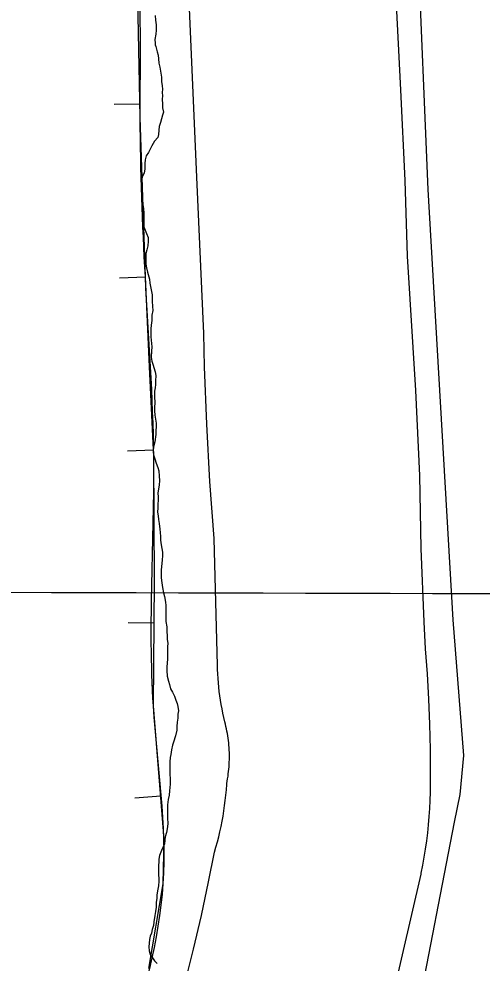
# Model space of a CAD drawing. Extents: x 3172297 to 3210190, y 958463 to 983887.
# Drawn here: x 3186505 to 3186951, y 969598 to 970507 of the extents above; entities that cross this region are included whole.
import ezdxf

# ---------------------------------------------------------------- set-up
doc = ezdxf.new("R2010")
doc.units = 0
for name, color, linetype in [('V-BORW-LINE', 7, 'Continuous'), ('V-GRID-MAJR', 7, 'Continuous'), ('V-LEVE-TOET', 7, 'Continuous'), ('V-TOPO-SHOR', 7, 'Continuous')]:
    doc.layers.add(name, color=color, linetype=linetype)

msp = doc.modelspace()

# ---------------------------------------------------------------- linework, layer by layer
at = {"layer": 'V-BORW-LINE'}
for p, q in [((3186621.7879999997, 970425.0050000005), (3186596.7929999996, 970424.4970000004)), ((3186626.9459999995, 970258.4860000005), (3186601.9729999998, 970257.3310000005)), ((3186634.7169999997, 970092.0670000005), (3186609.7439999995, 970090.8900000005)), ((3186635.385, 969925.4780000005), (3186610.3859999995, 969925.6960000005)), ((3186641.7129999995, 969759.1650000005), (3186616.7949999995, 969757.1470000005))]:
    msp.add_line(p, q, dxfattribs=at)
msp.add_lwpolyline([(3186630.1689999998, 969593.0600000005), (3186644.1769999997, 969674.7660000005), (3186645.0919999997, 969717.4580000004), (3186634.6909999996, 969845.8490000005), (3186635.7359999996, 969965.6900000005), (3186635.027, 970085.4890000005), (3186630.942, 970172.1080000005), (3186626.9349999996, 970258.7340000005), (3186624.4179999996, 970335.3610000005), (3186622.0529999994, 970411.9930000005), (3186620.3939999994, 970493.5240000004), (3186618.8929999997, 970575.0650000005)], dxfattribs=at)
msp.add_spline([(3186570.8609999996, 967823.0440000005), (3186558.1619999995, 967733.7630000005), (3186524.9719999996, 967688.7350000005), (3186440.3999999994, 967759.7090000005), (3186332.4679999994, 967843.6360000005), (3186198.7579999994, 967970.0480000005), (3186079.4369999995, 968112.1710000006), (3186046.1609999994, 968212.4560000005), (3186028.0659999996, 968294.9270000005), (3186058.527, 968423.3030000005), (3186144.3319999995, 968634.5420000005), (3186233.5409999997, 968911.2410000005), (3186317.1879999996, 969158.1330000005), (3186384.0539999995, 969385.3550000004), (3186404.3859999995, 969615.8650000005), (3186453.0139999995, 969857.5070000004), (3186463.8939999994, 970055.0810000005), (3186468.2609999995, 970205.9530000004), (3186442.7139999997, 970411.9790000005), (3186424.6769999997, 970626.9580000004), (3186444.1439999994, 970707.6650000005), (3186526.5889999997, 970731.5300000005), (3186576.4899999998, 970720.6820000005), (3186595.8189999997, 970686.3350000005), (3186618.8929999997, 970575.0650000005), (3186622.0529999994, 970411.9930000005), (3186626.9349999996, 970258.7340000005), (3186635.027, 970085.4890000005), (3186634.6909999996, 969845.8490000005), (3186644.1769999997, 969674.7660000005), (3186610.1189999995, 969512.3620000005), (3186553.6269999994, 969289.3720000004), (3186481.4669999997, 969027.8880000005), (3186445.6059999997, 968873.5310000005), (3186394.3419999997, 968683.2740000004), (3186345.459, 968468.0070000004), (3186306.9889999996, 968291.9960000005), (3186313.8669999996, 968178.3510000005), (3186434.0139999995, 968043.0150000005), (3186524.5609999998, 967946.8010000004), (3186572.1089999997, 967882.8470000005), (3186570.8609999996, 967823.0440000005)], degree=3, dxfattribs=at)
at = {"layer": 'V-GRID-MAJR'}
msp.add_spline([(3176557.23, 969982.7930000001), (3181771.021, 969968.005), (3186984.815, 969953.976), (3192198.611, 969940.7050000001), (3197412.4080000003, 969928.193), (3202626.207, 969916.438), (3207840.008, 969905.443), (3207840.009, 969905.443)], degree=3, dxfattribs=at)
at = {"layer": 'V-LEVE-TOET'}
for points in [[(3186862.71, 970634.882), (3186872.4420000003, 970438.731), (3186872.4420000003, 970438.731), (3186876.616, 970351.5210000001), (3186879.02, 970278.6020000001), (3186879.02, 970278.6020000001), (3186886.829, 970149.263), (3186890.679, 970067.574), (3186890.679, 970067.574), (3186892.228, 969997.207), (3186895.003, 969926.8790000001), (3186896.346, 969900.76), (3186896.346, 969900.76), (3186898.171, 969876.584), (3186899.572, 969852.378), (3186900.551, 969828.153), (3186901.106, 969803.915), (3186901.239, 969779.6680000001), (3186901.0810000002, 969762.828), (3186901.0810000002, 969762.828), (3186900.813, 969754.98), (3186900.4050000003, 969747.14), (3186899.862, 969739.306), (3186899.185, 969731.483), (3186898.367, 969723.674), (3186897.417, 969715.8790000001), (3186896.33, 969708.103), (3186895.105, 969700.3470000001), (3186893.747, 969692.6140000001), (3186892.256, 969684.905), (3186892.039, 969683.8420000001), (3186892.039, 969683.8420000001), (3186865.003, 969567.399)], [(3186703.494, 969830.524), (3186702.509, 969834.649), (3186701.596, 969838.79), (3186700.754, 969842.947), (3186699.986, 969847.1190000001), (3186699.29, 969851.301), (3186698.665, 969855.498), (3186698.116, 969859.702), (3186697.639, 969863.917), (3186697.235, 969868.138), (3186696.904, 969872.367), (3186696.648, 969876.6), (3186696.463, 969880.838), (3186696.361, 969884.792), (3186696.361, 969884.792), (3186693.1210000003, 970006.806), (3186693.1210000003, 970006.806), (3186689.111, 970061.899), (3186686.059, 970117.054), (3186683.966, 970172.2540000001), (3186683.1920000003, 970204.215), (3186683.1920000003, 970204.215), (3186676.503, 970354.513), (3186676.503, 970354.511), (3186668.193, 970546.882)], [(3186665.332, 969579.6730000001), (3186673.409, 969611.829), (3186680.9250000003, 969644.1190000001), (3186687.876, 969676.535), (3186693.514, 969705.101), (3186693.514, 969705.101), (3186694.94, 969709.997), (3186696.281, 969714.919), (3186697.534, 969719.861), (3186698.704, 969724.8250000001), (3186699.7830000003, 969729.81), (3186700.778, 969734.811), (3186701.684, 969739.831), (3186702.503, 969744.865), (3186703.234, 969749.911), (3186703.877, 969754.969), (3186704.432, 969760.04), (3186704.897, 969765.1190000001), (3186705.274, 969770.2050000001), (3186705.343, 969771.292), (3186705.343, 969771.292), (3186705.769, 969773.557), (3186706.159, 969775.8300000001), (3186706.505, 969778.108), (3186706.8140000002, 969780.3910000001), (3186707.082, 969782.681), (3186707.31, 969784.975), (3186707.498, 969787.2710000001), (3186707.645, 969789.5700000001), (3186707.754, 969791.872), (3186707.822, 969794.176), (3186707.848, 969796.48), (3186707.836, 969798.784), (3186707.7830000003, 969801.088), (3186707.688, 969803.392), (3186707.555, 969805.692), (3186707.381, 969807.99), (3186707.168, 969810.286), (3186706.914, 969812.576), (3186706.6210000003, 969814.861), (3186706.288, 969817.143), (3186705.915, 969819.416), (3186705.501, 969821.6830000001), (3186705.049, 969823.944), (3186704.557, 969826.1950000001), (3186704.0270000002, 969828.437), (3186703.494, 969830.524), (3186703.494, 969830.524)]]:
    msp.add_lwpolyline(points, dxfattribs=at)
at = {"layer": 'V-TOPO-SHOR'}
for points in [[(3186554.356146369, 971820.4030944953), (3186727.9766275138, 971270.0324782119), (3186857.2992319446, 970857.2567234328), (3186876.7853530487, 970794.7152099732), (3186883.7993733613, 970742.9176777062), (3186888.7541591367, 970580.4227632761), (3186898.8800591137, 970342.9230643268), (3186922.852990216, 969928.6222737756), (3186933.2437821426, 969798.253346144), (3186929.58004425, 969760.7664059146), (3186924.1572826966, 969733.9969576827), (3186887.983464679, 969546.6064051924)], [(3186636.352, 970510.331), (3186636.719, 970505.723), (3186637.299, 970501.322), (3186637.448, 970496.0920000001), (3186636.985, 970492.12), (3186636.092, 970487.109), (3186636.264, 970483.761), (3186636.455, 970482.083), (3186637.063, 970480.404), (3186638.472, 970475.368), (3186639.271, 970472.0090000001), (3186639.6520000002, 970468.659), (3186640.025, 970464.47), (3186640.815, 970460.485), (3186641.796, 970454.615), (3186642.386, 970451.054), (3186642.548, 970446.868), (3186643.127, 970442.676), (3186643.508, 970439.323), (3186643.264, 970436.188), (3186643.436, 970432.839), (3186643.193, 970429.704), (3186643.348, 970424.889), (3186643.5160000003, 970421.329), (3186644.309, 970417.346), (3186643.4390000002, 970414.219), (3186641.683, 970407.1240000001), (3186640.389, 970403.581), (3186639.928, 970399.821), (3186639.674, 970395.848), (3186639.0130000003, 970392.7170000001), (3186635.8340000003, 970389.196), (3186633.065, 970384.834), (3186631.5640000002, 970381.502)], [(3186631.5640000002, 970381.502), (3186629.856, 970378.383), (3186627.728, 970375.27), (3186626.848, 970371.3030000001), (3186626.6, 970367.75), (3186626.332, 970362.5210000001), (3186625.664, 970358.9720000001), (3186623.944, 970354.806), (3186623.274, 970351.0480000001), (3186623.225, 970346.655), (3186623.163, 970341.216), (3186623.1180000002, 970337.24), (3186623.894, 970331.7930000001), (3186624.48, 970328.02), (3186625.281, 970324.664), (3186625.437, 970319.851), (3186625.596, 970315.454), (3186625.34, 970311.274), (3186625.5, 970306.877), (3186626.717, 970303.5160000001), (3186628.146, 970300.362), (3186629.569, 970296.579), (3186629.742, 970293.231), (3186629.4790000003, 970288.6290000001), (3186628.39, 970284.666), (3186627.5130000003, 970281.1190000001), (3186627.478, 970277.9820000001), (3186627.399, 970270.871), (3186627.986, 970267.305), (3186628.988, 970263.3200000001), (3186630.796, 970256.605), (3186631.38, 970252.623), (3186632.3710000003, 970247.7980000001), (3186633.346, 970241.513), (3186633.485, 970235.234), (3186633.848, 970230.208), (3186634.223, 970226.229), (3186633.338, 970221.846), (3186633.072, 970216.826), (3186632.392, 970212.231), (3186632.144, 970208.677), (3186632.095, 970204.284), (3186632.267, 970200.936), (3186632.441, 970197.794), (3186633.207, 970191.5090000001), (3186632.74, 970187.12), (3186632.676, 970181.4720000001), (3186633.262, 970177.699), (3186634.276, 970174.758), (3186636.492, 970167.201), (3186636.873, 970163.851), (3186636.606, 970158.831), (3186636.5670000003, 970155.2760000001), (3186636.322, 970151.931), (3186635.867, 970148.7980000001), (3186635.808, 970143.358), (3186635.955, 970137.917), (3186635.9020000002, 970133.104), (3186635.863, 970129.758), (3186636.029, 970125.78), (3186637.403, 970117.816), (3186637.366, 970114.4670000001), (3186637.1180000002, 970110.914), (3186637.073, 970106.939), (3186635.949, 970099.838), (3186634.8510000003, 970095.2490000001), (3186634.3880000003, 970091.278), (3186634.7630000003, 970087.507), (3186635.978, 970083.729), (3186637.393, 970079.317), (3186638.812, 970075.328), (3186639.822, 970071.9670000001), (3186640.182, 970066.943), (3186640.555, 970062.753), (3186640.295, 970058.153), (3186639.627, 970054.604), (3186638.955, 970050.637), (3186638.949, 970050.219), (3186639.13, 970047.498), (3186639.295, 970043.729), (3186639.046, 970039.965), (3186639.007, 970036.6190000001), (3186638.751, 970032.437), (3186639.13, 970028.875), (3186639.715, 970025.103), (3186640.301, 970021.3300000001), (3186640.87, 970016.094), (3186641.251, 970012.741), (3186641.415, 970008.7660000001), (3186641.5870000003, 970005.415), (3186642.167, 970001.014), (3186643.342, 969993.889), (3186643.301, 969990.332), (3186643.0470000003, 969986.361), (3186642.8000000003, 969982.805), (3186642.316, 969976.952), (3186642.0640000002, 969973.1900000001), (3186642.017, 969969.006), (3186642.804, 969964.394), (3186643.379, 969959.786), (3186644.366, 969954.5430000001)], [(3186644.366, 969954.5430000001), (3186645.376, 969951.184), (3186646.359, 969945.7320000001), (3186646.744, 969942.591), (3186646.691, 969937.778), (3186646.648, 969934.014), (3186646.613, 969930.876), (3186646.781, 969927.108), (3186647.557, 969921.8690000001), (3186647.723, 969917.892), (3186647.879, 969913.077), (3186648.051, 969909.729), (3186648.43, 969906.167), (3186648.3910000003, 969902.821), (3186648.352, 969899.263), (3186648.294, 969894.2440000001), (3186648.257, 969890.895), (3186647.756, 969883.3690000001), (3186647.717, 969879.814), (3186648.075, 969874.579), (3186649.068, 969869.756), (3186650.078, 969866.606), (3186651.286, 969862.408), (3186652.927, 969859.252), (3186654.973, 969855.2540000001), (3186656.392, 969851.26), (3186657.406, 969848.321), (3186658.2090000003, 969845.174), (3186658.79, 969841.192), (3186658.336, 969837.85), (3186658.0840000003, 969834.086), (3186657.6210000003, 969830.117), (3186657.367, 969826.144), (3186657.119, 969822.59), (3186655.802, 969817.165), (3186654.062, 969811.117), (3186653.191, 969808.197), (3186652.093, 969803.6070000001), (3186651.418, 969799.221), (3186650.965, 969796.087), (3186650.498, 969791.907), (3186650.662, 969787.721), (3186650.404, 969783.3300000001), (3186650.5700000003, 969779.564), (3186650.744, 969776.422), (3186650.887, 969770.563), (3186650.643, 969767.427), (3186650.1890000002, 969764.085), (3186649.724, 969759.905), (3186649.0500000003, 969755.938), (3186648.364, 969750.716), (3186648.325, 969747.158), (3186648.272, 969742.348), (3186648.217, 969737.535), (3186648.5870000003, 969733.138), (3186648.126, 969729.378), (3186647.44, 969724.153), (3186646.1380000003, 969719.983), (3186645.681, 969716.6410000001), (3186645.2260000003, 969713.299), (3186644.147, 969710.382), (3186642.433, 969706.635), (3186640.4960000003, 969701.844), (3186639.832, 969698.5040000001), (3186639.732, 969689.718), (3186639.6950000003, 969686.372), (3186639.654, 969682.605), (3186639.838, 969680.51), (3186640.0100000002, 969677.162), (3186639.543, 969672.773), (3186638.88, 969669.642), (3186637.983, 969664.212), (3186637.9420000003, 969660.446), (3186637.485, 969657.104), (3186637.219, 969652.086), (3186636.754, 969647.9060000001), (3186636.0840000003, 969644.148), (3186635.181, 969638.09), (3186634.722, 969634.539), (3186633.6350000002, 969630.785), (3186632.756, 969627.238), (3186631.679, 969624.321), (3186631.0130000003, 969620.981), (3186630.307, 969613.875), (3186630.473, 969610.106), (3186631.482, 969606.748), (3186633.954, 969603.372), (3186635.599, 969600.6340000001), (3186638.288, 969597.886)]]:
    msp.add_lwpolyline(points, dxfattribs=at)

doc.saveas('drawing.dxf')
